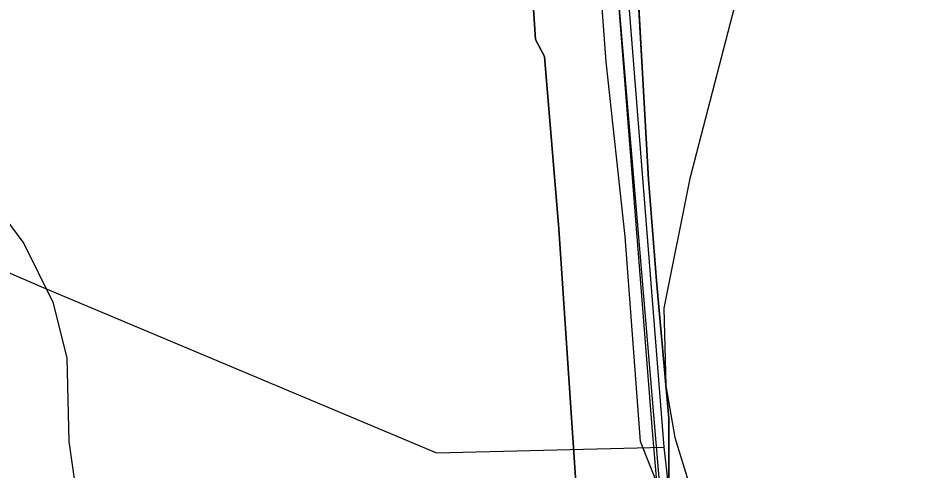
# Model space of a CAD drawing. Extents: x -662620 to -656370, y -1067090 to -1062990.
# Drawn here: x -659485 to -659356.5, y -1064231.4 to -1064166.5 of the extents above; entities that cross this region are included whole.
import ezdxf

# ---------------------------------------------------------------- set-up
doc = ezdxf.new("R2010")
doc.units = 0
for name, color, linetype in [('HRANICE_KATASTRÁLNÍHO_ÚZEMÍ', 7, 'Continuous'), ('OBVOD_PÚ', 7, 'Continuous'), ('ORNÁ_PŮDA_-_STÁVAJÍCÍ', 7, 'Continuous'), ('OSTATNÍ_PLOCHA_-_STÁVAJÍCÍ', 7, 'Continuous'), ('SDELOVACÍ_VEDENÍ_-_PODZEMNÍ', 7, 'Continuous'), ('SILNICE_II__TŘÍDY_A_III__TŘÍDY', 7, 'Continuous'), ('VRSTEVNICE_ZDŮRAZNĚNÁ', 7, 'Continuous'), ('VRSTEVNICE_ZÁKLADNÍ', 7, 'Continuous')]:
    doc.layers.add(name, color=color, linetype=linetype)

msp = doc.modelspace()

# ---------------------------------------------------------------- linework, layer by layer
at = {"layer": 'HRANICE_KATASTRÁLNÍHO_ÚZEMÍ'}
msp.add_lwpolyline([(-659305.19, -1064164.35), (-659357.39, -1064129.59), (-659374.31, -1064119.81), (-659390.04, -1064112.1), (-659402.86, -1064106.43), (-659402.92, -1064104.53), (-659410.35, -1064106.41), (-659414.77, -1064107.74), (-659414.01, -1064116.28), (-659413.9, -1064122.59), (-659413.83, -1064123.24), (-659413.15, -1064134.71), (-659413.02, -1064138.87), (-659411.38, -1064160.77), (-659410.77, -1064169.61), (-659409.5, -1064172.01), (-659407.44, -1064196.75), (-659406.84, -1064206.05), (-659404.52, -1064240.28)], dxfattribs=at)
at = {"layer": 'OBVOD_PÚ'}
for points in [[(-659410.77, -1064169.61), (-659411.38, -1064160.77)], [(-659410.77, -1064169.61), (-659409.5, -1064172.01)], [(-659409.5, -1064172.01), (-659407.44, -1064196.75)], [(-659407.44, -1064196.75), (-659406.84, -1064206.05)], [(-659406.84, -1064206.05), (-659404.52, -1064240.28)]]:
    msp.add_lwpolyline(points, dxfattribs=at)
at = {"layer": 'ORNÁ_PŮDA_-_STÁVAJÍCÍ'}
for p, q in [((-659395.38, -1064175.29), (-659396.51, -1064155.44)), ((-659394.6, -1064189.67), (-659395.38, -1064175.29)), ((-659393.44, -1064204.2), (-659394.6, -1064189.67)), ((-659391.69, -1064223.91), (-659393.44, -1064204.2)), ((-659391.59, -1064269.3), (-659391.69, -1064223.91))]:
    msp.add_line(p, q, dxfattribs=at)
msp.add_lwpolyline([(-659384.7, -1064348.33), (-659386.1, -1064330.34), (-659386.55, -1064322.5), (-659387.27, -1064317.19), (-659389.36, -1064296.97), (-659389.75, -1064291.65), (-659390.04, -1064289.99), (-659391.59, -1064269.3), (-659391.69, -1064223.91), (-659393.44, -1064204.2), (-659394.6, -1064189.67), (-659395.38, -1064175.29), (-659396.51, -1064155.44), (-659397.04, -1064138.58), (-659396.86, -1064125.21), (-659394.12, -1064120.56), (-659389.45, -1064118.89), (-659378.72, -1064122.96), (-659360.46, -1064133.85), (-659342.35, -1064145.52)], dxfattribs=at)
at = {"layer": 'OSTATNÍ_PLOCHA_-_STÁVAJÍCÍ'}
for p, q in [((-659396.51, -1064155.44), (-659395.38, -1064175.29)), ((-659396.51, -1064155.44), (-659395.38, -1064175.29)), ((-659410.77, -1064169.61), (-659411.38, -1064160.77)), ((-659410.77, -1064169.61), (-659411.38, -1064160.77)), ((-659409.5, -1064172.01), (-659410.77, -1064169.61)), ((-659409.5, -1064172.01), (-659410.77, -1064169.61)), ((-659407.44, -1064196.75), (-659409.5, -1064172.01)), ((-659407.44, -1064196.75), (-659409.5, -1064172.01)), ((-659395.38, -1064175.29), (-659394.6, -1064189.67)), ((-659395.38, -1064175.29), (-659394.6, -1064189.67)), ((-659394.6, -1064189.67), (-659393.44, -1064204.2)), ((-659394.6, -1064189.67), (-659393.44, -1064204.2)), ((-659406.84, -1064206.05), (-659407.44, -1064196.75)), ((-659406.84, -1064206.05), (-659407.44, -1064196.75)), ((-659393.44, -1064204.2), (-659391.69, -1064223.91)), ((-659393.44, -1064204.2), (-659391.69, -1064223.91)), ((-659404.52, -1064240.28), (-659406.84, -1064206.05)), ((-659404.52, -1064240.28), (-659406.84, -1064206.05)), ((-659391.69, -1064223.91), (-659391.59, -1064269.3)), ((-659391.69, -1064223.91), (-659391.59, -1064269.3))]:
    msp.add_line(p, q, dxfattribs=at)
for points in [[(-659404.52, -1064240.28), (-659406.84, -1064206.05), (-659407.44, -1064196.75), (-659409.5, -1064172.01), (-659410.77, -1064169.61), (-659411.38, -1064160.77), (-659413.02, -1064138.87), (-659413.15, -1064134.71), (-659413.83, -1064123.24), (-659413.9, -1064122.59), (-659414.01, -1064116.28), (-659414.77, -1064107.74), (-659410.35, -1064106.41), (-659402.92, -1064104.53), (-659400.82, -1064104.52), (-659386.04, -1064111.05), (-659372.51, -1064117.4), (-659356.6, -1064126.99), (-659327.14, -1064146.97)], [(-659404.52, -1064240.28), (-659406.84, -1064206.05), (-659407.44, -1064196.75), (-659409.5, -1064172.01), (-659410.77, -1064169.61), (-659411.38, -1064160.77), (-659413.02, -1064138.87), (-659413.15, -1064134.71), (-659413.83, -1064123.24), (-659413.9, -1064122.59), (-659414.01, -1064116.28), (-659414.77, -1064107.74), (-659410.35, -1064106.41), (-659402.92, -1064104.53), (-659400.82, -1064104.52), (-659386.04, -1064111.05), (-659372.51, -1064117.4), (-659356.6, -1064126.99), (-659327.14, -1064146.97)], [(-659342.35, -1064145.52), (-659360.46, -1064133.85), (-659378.72, -1064122.96), (-659389.45, -1064118.89), (-659394.12, -1064120.56), (-659396.86, -1064125.21), (-659397.04, -1064138.58), (-659396.51, -1064155.44), (-659395.38, -1064175.29), (-659394.6, -1064189.67), (-659393.44, -1064204.2), (-659391.69, -1064223.91), (-659391.59, -1064269.3)], [(-659342.35, -1064145.52), (-659360.46, -1064133.85), (-659378.72, -1064122.96), (-659389.45, -1064118.89), (-659394.12, -1064120.56), (-659396.86, -1064125.21), (-659397.04, -1064138.58), (-659396.51, -1064155.44), (-659395.38, -1064175.29), (-659394.6, -1064189.67), (-659393.44, -1064204.2), (-659391.69, -1064223.91), (-659391.59, -1064269.3)]]:
    msp.add_lwpolyline(points, dxfattribs=at)
at = {"layer": 'SDELOVACÍ_VEDENÍ_-_PODZEMNÍ'}
for points in [[(-659580.75, -1063987.27), (-659550.38, -1063998.08), (-659511.68, -1064009.4), (-659474.17, -1064023.18), (-659426.38, -1064039.45), (-659416.26, -1064043.6), (-659411.06, -1064050.2), (-659406.67, -1064078.72), (-659400.63, -1064124.23), (-659392.4, -1064228.09)], [(-659580.75, -1063987.27), (-659550.38, -1063998.08), (-659511.68, -1064009.4), (-659474.17, -1064023.18), (-659426.38, -1064039.45), (-659416.26, -1064043.6), (-659411.06, -1064050.2), (-659406.67, -1064078.72), (-659400.63, -1064124.23), (-659392.4, -1064228.09)], [(-659580.75, -1063987.27), (-659550.38, -1063998.08), (-659511.68, -1064009.4), (-659474.17, -1064023.18), (-659426.38, -1064039.45), (-659416.26, -1064043.6), (-659411.06, -1064050.2), (-659406.67, -1064078.72), (-659400.63, -1064124.23), (-659392.4, -1064228.09)], [(-659580.75, -1063987.27), (-659550.38, -1063998.08), (-659511.68, -1064009.4), (-659474.17, -1064023.18), (-659426.38, -1064039.45), (-659416.26, -1064043.6), (-659411.06, -1064050.2), (-659406.67, -1064078.72), (-659400.63, -1064124.23), (-659392.4, -1064228.09)], [(-659405.19, -1064089.2), (-659392.89, -1064234.78), (-659383.58, -1064310.99), (-659373.96, -1064421.44), (-659369.32, -1064473.84), (-659367.82, -1064524.34), (-659367.93, -1064549.17)], [(-659405.19, -1064089.2), (-659392.89, -1064234.78), (-659383.58, -1064310.99), (-659373.96, -1064421.44), (-659369.32, -1064473.84), (-659367.82, -1064524.34), (-659367.93, -1064549.17)], [(-659378.32, -1064406.56), (-659380.65, -1064378.38), (-659383.38, -1064350.72), (-659385.36, -1064323.08), (-659388.53, -1064293.63), (-659389.23, -1064286.58), (-659392.19, -1064258.19), (-659391.78, -1064237.26), (-659395.75, -1064227.3), (-659397.95, -1064197.87), (-659400.64, -1064172.78), (-659402.24, -1064151.42), (-659402.99, -1064132.67), (-659404.27, -1064098.16), (-659411.42, -1064098.24), (-659413.31, -1064093.66), (-659413.86, -1064093.58)], [(-659378.32, -1064406.56), (-659380.65, -1064378.38), (-659383.38, -1064350.72), (-659385.36, -1064323.08), (-659388.53, -1064293.63), (-659389.23, -1064286.58), (-659392.19, -1064258.19), (-659391.78, -1064237.26), (-659395.75, -1064227.3), (-659397.95, -1064197.87), (-659400.64, -1064172.78), (-659402.24, -1064151.42), (-659402.99, -1064132.67), (-659404.27, -1064098.16), (-659411.42, -1064098.24), (-659413.31, -1064093.66), (-659413.86, -1064093.58)], [(-659378.32, -1064406.56), (-659380.65, -1064378.38), (-659383.38, -1064350.72), (-659385.36, -1064323.08), (-659388.53, -1064293.63), (-659389.23, -1064286.58), (-659392.19, -1064258.19), (-659391.78, -1064237.26), (-659395.75, -1064227.3), (-659397.95, -1064197.87), (-659400.64, -1064172.78), (-659402.24, -1064151.42), (-659402.99, -1064132.67), (-659404.27, -1064098.16), (-659411.42, -1064098.24), (-659413.31, -1064093.66), (-659413.86, -1064093.58)], [(-659378.32, -1064406.56), (-659380.65, -1064378.38), (-659383.38, -1064350.72), (-659385.36, -1064323.08), (-659388.53, -1064293.63), (-659389.23, -1064286.58), (-659392.19, -1064258.19), (-659391.78, -1064237.26), (-659395.75, -1064227.3), (-659397.95, -1064197.87), (-659400.64, -1064172.78), (-659402.24, -1064151.42), (-659402.99, -1064132.67), (-659404.27, -1064098.16), (-659411.42, -1064098.24), (-659413.31, -1064093.66), (-659413.86, -1064093.58)], [(-659378.32, -1064406.56), (-659380.65, -1064378.38), (-659383.38, -1064350.72), (-659385.36, -1064323.08), (-659388.53, -1064293.63), (-659389.23, -1064286.58), (-659392.19, -1064258.19), (-659391.78, -1064237.26), (-659395.75, -1064227.3), (-659397.95, -1064197.87), (-659400.64, -1064172.78), (-659402.24, -1064151.42), (-659402.99, -1064132.67), (-659404.27, -1064098.16), (-659411.42, -1064098.24), (-659413.31, -1064093.66), (-659413.86, -1064093.58)], [(-659378.32, -1064406.56), (-659380.65, -1064378.38), (-659383.38, -1064350.72), (-659385.36, -1064323.08), (-659388.53, -1064293.63), (-659389.23, -1064286.58), (-659392.19, -1064258.19), (-659391.78, -1064237.26), (-659395.75, -1064227.3), (-659397.95, -1064197.87), (-659400.64, -1064172.78), (-659402.24, -1064151.42), (-659402.99, -1064132.67), (-659404.27, -1064098.16), (-659411.42, -1064098.24), (-659413.31, -1064093.66), (-659413.86, -1064093.58)], [(-659378.32, -1064406.56), (-659380.65, -1064378.38), (-659383.38, -1064350.72), (-659385.36, -1064323.08), (-659388.53, -1064293.63), (-659389.23, -1064286.58), (-659392.19, -1064258.19), (-659391.78, -1064237.26), (-659395.75, -1064227.3), (-659397.95, -1064197.87), (-659400.64, -1064172.78), (-659402.24, -1064151.42), (-659402.99, -1064132.67), (-659404.27, -1064098.16), (-659411.42, -1064098.24), (-659413.31, -1064093.66), (-659413.86, -1064093.58)], [(-659378.32, -1064406.56), (-659380.65, -1064378.38), (-659383.38, -1064350.72), (-659385.36, -1064323.08), (-659388.53, -1064293.63), (-659389.23, -1064286.58), (-659392.19, -1064258.19), (-659391.78, -1064237.26), (-659395.75, -1064227.3), (-659397.95, -1064197.87), (-659400.64, -1064172.78), (-659402.24, -1064151.42), (-659402.99, -1064132.67), (-659404.27, -1064098.16), (-659411.42, -1064098.24), (-659413.31, -1064093.66), (-659413.86, -1064093.58)], [(-659639.95, -1064138.78), (-659624.84, -1064150.74), (-659609.73, -1064156.46), (-659586.59, -1064165.96), (-659573.25, -1064170.14), (-659542.56, -1064180.2), (-659510.75, -1064192.48), (-659481.04, -1064205.3), (-659424.98, -1064228.92), (-659392.4, -1064228.09)], [(-659639.95, -1064138.78), (-659624.84, -1064150.74), (-659609.73, -1064156.46), (-659586.59, -1064165.96), (-659573.25, -1064170.14), (-659542.56, -1064180.2), (-659510.75, -1064192.48), (-659481.04, -1064205.3), (-659424.98, -1064228.92), (-659392.4, -1064228.09)], [(-659639.95, -1064138.78), (-659624.84, -1064150.74), (-659609.73, -1064156.46), (-659586.59, -1064165.96), (-659573.25, -1064170.14), (-659542.56, -1064180.2), (-659510.75, -1064192.48), (-659481.04, -1064205.3), (-659424.98, -1064228.92), (-659392.4, -1064228.09)], [(-659639.95, -1064138.78), (-659624.84, -1064150.74), (-659609.73, -1064156.46), (-659586.59, -1064165.96), (-659573.25, -1064170.14), (-659542.56, -1064180.2), (-659510.75, -1064192.48), (-659481.04, -1064205.3), (-659424.98, -1064228.92), (-659392.4, -1064228.09)], [(-659392.4, -1064228.09), (-659387.28, -1064273.39), (-659381.56, -1064326.24), (-659375.12, -1064401.57), (-659368.52, -1064477.62), (-659366.98, -1064526.77), (-659367.23, -1064547.55)], [(-659392.4, -1064228.09), (-659387.28, -1064273.39), (-659381.56, -1064326.24), (-659375.12, -1064401.57), (-659368.52, -1064477.62), (-659366.98, -1064526.77), (-659367.23, -1064547.55)], [(-659392.4, -1064228.09), (-659387.28, -1064273.39), (-659381.56, -1064326.24), (-659375.12, -1064401.57), (-659368.52, -1064477.62), (-659366.98, -1064526.77), (-659367.23, -1064547.55)], [(-659392.4, -1064228.09), (-659387.28, -1064273.39), (-659381.56, -1064326.24), (-659375.12, -1064401.57), (-659368.52, -1064477.62), (-659366.98, -1064526.77), (-659367.23, -1064547.55)]]:
    msp.add_lwpolyline(points, dxfattribs=at)
at = {"layer": 'SILNICE_II__TŘÍDY_A_III__TŘÍDY'}
msp.add_lwpolyline([(-659403.52, -1064105.64), (-659394.09, -1064225.17), (-659369.96, -1064510.21), (-659371.12, -1064602.55), (-659370.61, -1064625), (-659363.43, -1064690.88), (-659340.61, -1064748.93), (-659328.48, -1064767.48), (-659307.34, -1064799.8), (-659293.64, -1064823.29), (-659286.47, -1064844.81), (-659266.25, -1064941.99), (-659249.94, -1065048.96)], dxfattribs=at)
at = {"layer": 'VRSTEVNICE_ZDŮRAZNĚNÁ'}
msp.add_lwpolyline([(-659405.97, -1064099.94), (-659399.25, -1064104.23), (-659388.53, -1064115.52), (-659383.1, -1064124.67), (-659380.96, -1064132.67), (-659379.81, -1064140.68), (-659379.81, -1064148.68), (-659380.96, -1064159.83), (-659388.68, -1064189.56), (-659392.39, -1064208.14), (-659392.11, -1064219.29), (-659390.82, -1064226.72), (-659388.53, -1064234.15), (-659384.39, -1064241.59), (-659378.24, -1064248.88), (-659366.66, -1064258.45), (-659351.8, -1064272.03), (-659331.36, -1064295.04), (-659319.35, -1064311.05), (-659310.78, -1064326.78), (-659303.06, -1064345.36), (-659297.06, -1064367.65)], dxfattribs=at)
at = {"layer": 'VRSTEVNICE_ZÁKLADNÍ'}
msp.add_lwpolyline([(-659519.17, -1064169.26), (-659507.17, -1064176.41), (-659494.45, -1064186.7), (-659489.01, -1064192.42), (-659484.16, -1064198.85), (-659480.01, -1064207.28), (-659478.01, -1064215.29), (-659477.72, -1064227.29), (-659476.01, -1064239.3), (-659471.43, -1064261.31), (-659467.15, -1064275.32), (-659464, -1064283.32), (-659455.14, -1064301.33), (-659448.28, -1064312.77), (-659437.27, -1064328.2), (-659425.7, -1064341.93), (-659410.97, -1064357.51)], dxfattribs=at)
msp.add_lwpolyline([(-659519.17, -1064169.26), (-659507.17, -1064176.41), (-659494.45, -1064186.7), (-659489.01, -1064192.42), (-659484.16, -1064198.85), (-659480.01, -1064207.28), (-659478.01, -1064215.29), (-659477.72, -1064227.29), (-659476.01, -1064239.3), (-659471.43, -1064261.31), (-659467.15, -1064275.32), (-659464, -1064283.32), (-659455.14, -1064301.33), (-659448.28, -1064312.77), (-659437.27, -1064328.2), (-659425.7, -1064341.93), (-659410.97, -1064357.51)], dxfattribs=at)

doc.saveas('drawing.dxf')
